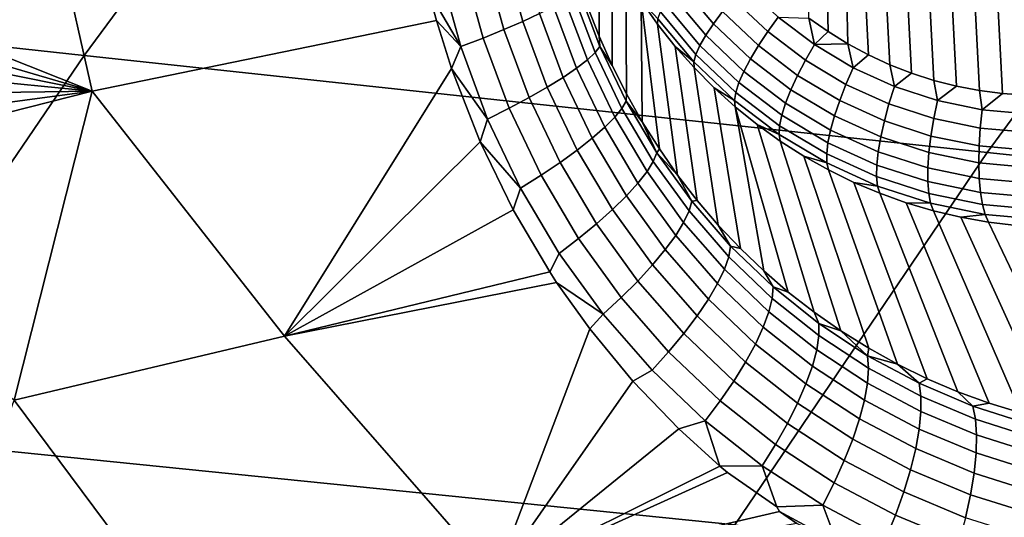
# Model space of a CAD drawing. Header units: metres. Extents: x -240 to 45, y -77 to 27.
# Tile 262 of 656: x -218.901 to -217.367, y 11.813 to 12.587. Entities that reach past the tile are written whole.
import ezdxf

# ---------------------------------------------------------------- set-up
doc = ezdxf.new("R2010")
doc.units = ezdxf.units.M
doc.layers.add('solid_102011X2', color=7, linetype='CONTINUOUS')

msp = doc.modelspace()

# ---------------------------------------------------------------- linework, layer by layer
at = {"layer": 'solid_102011X2'}
for points in [[(-217.370041, 12.472117, 271.306641), (-217.435196, 13.737722, 271.437317), (-217.39975, 13.745762, 271.428955), (-217.334061, 12.469593, 271.29718)], [(-217.334061, 12.469593, 271.29718), (-217.39975, 13.745762, 271.428955), (-217.364258, 13.751674, 271.42038), (-217.298233, 12.469189, 271.287964)], [(-217.441589, 12.483648, 271.326019), (-217.505005, 13.715275, 271.453186), (-217.470306, 13.727562, 271.445404), (-217.405914, 12.476797, 271.316254)], [(-217.405914, 12.476797, 271.316254), (-217.470306, 13.727562, 271.445404), (-217.435196, 13.737722, 271.437317), (-217.370041, 12.472117, 271.306641)], [(-217.476822, 12.492644, 271.335846), (-217.539032, 13.700931, 271.460602), (-217.505005, 13.715275, 271.453186), (-217.441589, 12.483648, 271.326019)], [(-217.511551, 12.503784, 271.345734), (-217.572342, 13.684535, 271.467682), (-217.539032, 13.700931, 271.460602), (-217.476822, 12.492644, 271.335846)], [(-217.545486, 12.516988, 271.355621), (-217.60466, 13.666213, 271.474304), (-217.572342, 13.684535, 271.467682), (-217.511551, 12.503784, 271.345734)], [(-217.578613, 12.532242, 271.365509), (-217.635956, 13.645983, 271.480499), (-217.60466, 13.666213, 271.474304), (-217.545486, 12.516988, 271.355621)], [(-217.641693, 12.568533, 271.384949), (-217.666016, 13.623994, 271.486237), (-217.635956, 13.645983, 271.480499), (-217.610687, 12.54943, 271.375275)], [(-217.578613, 12.532242, 271.365509), (-217.610687, 12.54943, 271.375275), (-217.635956, 13.645983, 271.480499)], [(-217.671494, 12.589458, 271.39444), (-217.694824, 13.600271, 271.491455), (-217.666016, 13.623994, 271.486237), (-217.641693, 12.568533, 271.384949)], [(-218.380753, 13.098928, 300.399811), (-219.768387, 13.258297, 298.730621), (-220.195267, 12.683364, 299.025146), (-218.800003, 12.5311, 300.694336)], [(-216.981659, 12.941357, 302.057922), (-218.380753, 13.098928, 300.399811), (-218.800003, 12.5311, 300.694336), (-217.393631, 12.38059, 302.352112)], [(-215.572876, 12.785777, 303.705658), (-216.981659, 12.941357, 302.057922), (-217.393631, 12.38059, 302.352112), (-215.977859, 12.23201, 303.999176)], [(-219.436554, 12.734402, 273.226013), (-219.451035, 12.764268, 273.228638), (-218.884384, 12.903912, 273.084839), (-218.787613, 12.475671, 273.060944)], [(-218.264313, 12.632309, 272.929352), (-218.251709, 12.585617, 272.924835), (-218.787613, 12.475671, 273.060944), (-218.884384, 12.903912, 273.084839)], [(-218.016129, 12.607522, 272.640991), (-218.015182, 12.774476, 271.652802), (-217.997833, 12.733241, 271.644653), (-217.997955, 12.561225, 272.634399)], [(-218.787613, 12.475671, 273.060944), (-219.402969, 12.657104, 273.219421), (-219.436554, 12.734402, 273.226013)], [(-217.997955, 12.561225, 272.634399), (-217.997833, 12.733241, 271.644653), (-217.978302, 12.693082, 271.636017), (-217.977707, 12.515855, 272.626678)], [(-218.119461, 12.699141, 272.835236), (-218.091171, 12.596552, 272.825775), (-218.117126, 12.58445, 272.853882), (-218.14621, 12.690374, 272.863831)], [(-218.800003, 12.5311, 300.694336), (-220.195267, 12.683364, 299.025146), (-220.602859, 12.089073, 299.306305), (-219.200317, 11.944119, 300.975555)], [(-218.14621, 12.690374, 272.863831), (-218.117126, 12.58445, 272.853882), (-218.146561, 12.571692, 272.877991), (-218.176529, 12.681083, 272.888428)], [(-217.977707, 12.515855, 272.626678), (-217.978302, 12.693082, 271.636017), (-217.956665, 12.654118, 271.626984), (-217.955353, 12.471457, 272.61792)], [(-218.209839, 12.671432, 272.9086), (-218.17897, 12.558503, 272.897614), (-218.21376, 12.545123, 272.912476), (-218.245575, 12.661593, 272.923981)], [(-218.176529, 12.681083, 272.888428), (-218.146561, 12.571692, 272.877991), (-218.17897, 12.558503, 272.897614), (-218.209839, 12.671432, 272.9086)], [(-218.787613, 12.475671, 273.060944), (-219.379837, 12.594951, 273.214386), (-219.402969, 12.657104, 273.219421)], [(-218.245575, 12.661593, 272.923981), (-218.21376, 12.545123, 272.912476), (-218.264313, 12.632309, 272.929352)], [(-217.955353, 12.471457, 272.61792), (-217.956665, 12.654118, 271.626984), (-217.932983, 12.616463, 271.617523), (-217.930923, 12.428144, 272.608063)], [(-217.82019, 12.580836, 271.46582), (-217.871475, 12.641898, 271.484467), (-217.855362, 12.658868, 271.467194), (-217.805801, 12.599857, 271.449158)], [(-217.832077, 12.563133, 271.485596), (-217.884933, 12.62606, 271.504822), (-217.871475, 12.641898, 271.484467), (-217.82019, 12.580836, 271.46582)], [(-217.735657, 12.568757, 271.417694), (-217.7892, 12.619796, 271.436005), (-217.770737, 12.640229, 271.426605), (-217.71936, 12.59125, 271.409058)], [(-218.21376, 12.545123, 272.912476), (-218.251709, 12.585617, 272.924835), (-218.264313, 12.632309, 272.929352)], [(-218.038589, 12.62683, 272.722656), (-218.00441, 12.535914, 272.710205), (-218.016556, 12.524524, 272.746735), (-218.051559, 12.617933, 272.759552)], [(-218.030518, 12.634312, 272.684052), (-217.997025, 12.545553, 272.671967), (-218.00441, 12.535914, 272.710205), (-218.038589, 12.62683, 272.722656)], [(-217.997025, 12.545553, 272.671967), (-218.030518, 12.634312, 272.684052), (-218.016129, 12.607522, 272.640991), (-217.997955, 12.561225, 272.634399)], [(-217.841202, 12.547125, 271.508118), (-217.895432, 12.611688, 271.527832), (-217.884933, 12.62606, 271.504822), (-217.832077, 12.563133, 271.485596)], [(-218.069183, 12.60778, 272.794128), (-218.033249, 12.511584, 272.780823), (-218.054199, 12.49733, 272.811951), (-218.091171, 12.596552, 272.825775)], [(-218.051559, 12.617933, 272.759552), (-218.016556, 12.524524, 272.746735), (-218.033249, 12.511584, 272.780823), (-218.069183, 12.60778, 272.794128)], [(-217.904419, 12.38598, 272.597229), (-217.932983, 12.616463, 271.617523), (-217.907318, 12.580227, 271.607666), (-217.875885, 12.345084, 272.585419)], [(-217.906738, 12.588524, 271.579834), (-217.907318, 12.580227, 271.607666), (-217.932983, 12.616463, 271.617523)], [(-217.904419, 12.38598, 272.597229), (-217.930923, 12.428144, 272.608063), (-217.932983, 12.616463, 271.617523)], [(-217.847366, 12.533148, 271.532867), (-217.902756, 12.599087, 271.553009), (-217.895432, 12.611688, 271.527832), (-217.841202, 12.547125, 271.508118)], [(-217.750198, 12.546846, 271.430145), (-217.805801, 12.599857, 271.449158), (-217.7892, 12.619796, 271.436005), (-217.735657, 12.568757, 271.417694)], [(-218.787613, 12.475671, 273.060944), (-219.359695, 12.531862, 273.209442), (-219.379837, 12.594951, 273.214386)], [(-218.091171, 12.596552, 272.825775), (-218.054199, 12.49733, 272.811951), (-218.07901, 12.482014, 272.839508), (-218.117126, 12.58445, 272.853882)], [(-217.850449, 12.5215, 271.559357), (-217.906738, 12.588524, 271.579834), (-217.902756, 12.599087, 271.553009), (-217.847366, 12.533148, 271.532867)], [(-217.762665, 12.525981, 271.446136), (-217.82019, 12.580836, 271.46582), (-217.805801, 12.599857, 271.449158), (-217.750198, 12.546846, 271.430145)], [(-217.676941, 12.524093, 271.398621), (-217.735657, 12.568757, 271.417694), (-217.71936, 12.59125, 271.409058), (-217.663025, 12.548388, 271.390747)], [(-217.663025, 12.548388, 271.390747), (-217.71936, 12.59125, 271.409058), (-217.671494, 12.589458, 271.39444)], [(-218.228165, 12.510972, 272.915985), (-218.48822, 12.09449, 272.957214), (-218.787613, 12.475671, 273.060944), (-218.251709, 12.585617, 272.924835)], [(-218.21376, 12.545123, 272.912476), (-218.228165, 12.510972, 272.915985), (-218.251709, 12.585617, 272.924835)], [(-218.117126, 12.58445, 272.853882), (-218.07901, 12.482014, 272.839508), (-218.107269, 12.46591, 272.863007), (-218.146561, 12.571692, 272.877991)], [(-217.906738, 12.588524, 271.579834), (-217.850449, 12.5215, 271.559357), (-217.879761, 12.545516, 271.597473), (-217.907318, 12.580227, 271.607666)], [(-217.875885, 12.345084, 272.585419), (-217.907318, 12.580227, 271.607666), (-217.879761, 12.545516, 271.597473), (-217.845306, 12.305532, 272.572723)], [(-217.772781, 12.506604, 271.465332), (-217.832077, 12.563133, 271.485596), (-217.82019, 12.580836, 271.46582), (-217.762665, 12.525981, 271.446136)], [(-217.663025, 12.548388, 271.390747), (-217.671494, 12.589458, 271.39444), (-217.641693, 12.568533, 271.384949)], [(-218.146561, 12.571692, 272.877991), (-218.107269, 12.46591, 272.863007), (-218.138443, 12.449306, 272.88205), (-218.17897, 12.558503, 272.897614)], [(-217.997025, 12.545553, 272.671967), (-217.997955, 12.561225, 272.634399), (-217.977707, 12.515855, 272.626678)], [(-217.780365, 12.489124, 271.487305), (-217.841202, 12.547125, 271.508118), (-217.832077, 12.563133, 271.485596), (-217.772781, 12.506604, 271.465332)], [(-217.689209, 12.500455, 271.410339), (-217.750198, 12.546846, 271.430145), (-217.735657, 12.568757, 271.417694), (-217.676941, 12.524093, 271.398621)], [(-217.663025, 12.548388, 271.390747), (-217.641693, 12.568533, 271.384949), (-217.610687, 12.54943, 271.375275)], [(-218.21376, 12.545123, 272.912476), (-218.171982, 12.432501, 272.896271), (-218.228165, 12.510972, 272.915985)], [(-218.17897, 12.558503, 272.897614), (-218.138443, 12.449306, 272.88205), (-218.171982, 12.432501, 272.896271), (-218.21376, 12.545123, 272.912476)], [(-217.997025, 12.545553, 272.671967), (-217.956223, 12.460519, 272.656097), (-217.962692, 12.448861, 272.693939), (-218.00441, 12.535914, 272.710205)], [(-217.956223, 12.460519, 272.656097), (-217.997025, 12.545553, 272.671967), (-217.977707, 12.515855, 272.626678), (-217.955353, 12.471457, 272.61792)], [(-217.845306, 12.305532, 272.572723), (-217.879761, 12.545516, 271.597473), (-217.850388, 12.512433, 271.586975), (-217.812744, 12.267446, 272.559143)], [(-217.850449, 12.5215, 271.559357), (-217.850388, 12.512433, 271.586975), (-217.879761, 12.545516, 271.597473)], [(-217.785233, 12.473912, 271.511627), (-217.847366, 12.533148, 271.532867), (-217.841202, 12.547125, 271.508118), (-217.780365, 12.489124, 271.487305)], [(-217.699554, 12.477978, 271.425629), (-217.762665, 12.525981, 271.446136), (-217.750198, 12.546846, 271.430145), (-217.689209, 12.500455, 271.410339)], [(-217.613739, 12.486326, 271.379028), (-217.676941, 12.524093, 271.398621), (-217.663025, 12.548388, 271.390747), (-217.602356, 12.512147, 271.371918)], [(-217.602356, 12.512147, 271.371918), (-217.663025, 12.548388, 271.390747), (-217.610687, 12.54943, 271.375275)], [(-217.602356, 12.512147, 271.371918), (-217.610687, 12.54943, 271.375275), (-217.578613, 12.532242, 271.365509)], [(-218.787613, 12.475671, 273.060944), (-219.34256, 12.468003, 273.20462), (-219.359695, 12.531862, 273.209442)], [(-217.393631, 12.38059, 302.352112), (-218.800003, 12.5311, 300.694336), (-219.200317, 11.944119, 300.975555), (-217.786987, 11.800871, 302.633026)], [(-218.00441, 12.535914, 272.710205), (-217.962692, 12.448861, 272.693939), (-217.97377, 12.435127, 272.72998), (-218.016556, 12.524524, 272.746735)], [(-217.787292, 12.461289, 271.53775), (-217.850449, 12.5215, 271.559357), (-217.847366, 12.533148, 271.532867), (-217.785233, 12.473912, 271.511627)], [(-217.538101, 12.482949, 271.352844), (-217.602356, 12.512147, 271.371918), (-217.578613, 12.532242, 271.365509), (-217.545486, 12.516988, 271.355621)], [(-218.016556, 12.524524, 272.746735), (-217.97377, 12.435127, 272.72998), (-217.989273, 12.419562, 272.76355), (-218.033249, 12.511584, 272.780823)], [(-217.850449, 12.5215, 271.559357), (-217.787292, 12.461289, 271.53775), (-217.81926, 12.481074, 271.576172), (-217.850388, 12.512433, 271.586975)], [(-217.707764, 12.457135, 271.444214), (-217.772781, 12.506604, 271.465332), (-217.762665, 12.525981, 271.446136), (-217.699554, 12.477978, 271.425629)], [(-217.62355, 12.461229, 271.389984), (-217.689209, 12.500455, 271.410339), (-217.676941, 12.524093, 271.398621), (-217.613739, 12.486326, 271.379028)], [(-217.538101, 12.482949, 271.352844), (-217.545486, 12.516988, 271.355621), (-217.511551, 12.503784, 271.345734)], [(-218.228165, 12.510972, 272.915985), (-218.18364, 12.396889, 272.898468), (-218.48822, 12.09449, 272.957214)], [(-218.171982, 12.432501, 272.896271), (-218.18364, 12.396889, 272.898468), (-218.228165, 12.510972, 272.915985)], [(-218.033249, 12.511584, 272.780823), (-217.989273, 12.419562, 272.76355), (-218.008881, 12.402444, 272.794098), (-218.054199, 12.49733, 272.811951)], [(-217.812744, 12.267446, 272.559143), (-217.850388, 12.512433, 271.586975), (-217.81926, 12.481074, 271.576172), (-217.778229, 12.230921, 272.544769)], [(-217.713638, 12.438369, 271.465637), (-217.780365, 12.489124, 271.487305), (-217.772781, 12.506604, 271.465332), (-217.707764, 12.457135, 271.444214)], [(-217.631622, 12.437387, 271.404572), (-217.699554, 12.477978, 271.425629), (-217.689209, 12.500455, 271.410339), (-217.62355, 12.461229, 271.389984)], [(-217.546768, 12.4559, 271.359131), (-217.613739, 12.486326, 271.379028), (-217.602356, 12.512147, 271.371918), (-217.538101, 12.482949, 271.352844)], [(-217.470978, 12.461139, 271.333679), (-217.538101, 12.482949, 271.352844), (-217.511551, 12.503784, 271.345734), (-217.476822, 12.492644, 271.335846)], [(-218.054199, 12.49733, 272.811951), (-218.008881, 12.402444, 272.794098), (-218.032288, 12.384078, 272.821014), (-218.07901, 12.482014, 272.839508)], [(-217.717102, 12.422075, 271.489502), (-217.785233, 12.473912, 271.511627), (-217.780365, 12.489124, 271.487305), (-217.713638, 12.438369, 271.465637)], [(-217.554001, 12.429627, 271.369293), (-217.62355, 12.461229, 271.389984), (-217.613739, 12.486326, 271.379028), (-217.546768, 12.4559, 271.359131)], [(-217.476837, 12.433172, 271.339142), (-217.546768, 12.4559, 271.359131), (-217.538101, 12.482949, 271.352844), (-217.470978, 12.461139, 271.333679)], [(-217.470978, 12.461139, 271.333679), (-217.476822, 12.492644, 271.335846), (-217.441589, 12.483648, 271.326019)], [(-217.40181, 12.446971, 271.314667), (-217.470978, 12.461139, 271.333679), (-217.441589, 12.483648, 271.326019), (-217.405914, 12.476797, 271.316254)], [(-218.787613, 12.475671, 273.060944), (-219.328461, 12.403481, 273.199951), (-219.34256, 12.468003, 273.20462)], [(-218.787613, 12.475671, 273.060944), (-219.317856, 12.341416, 273.195618), (-219.328461, 12.403481, 273.199951)], [(-219.309479, 12.273084, 273.19104), (-219.317856, 12.341416, 273.195618), (-218.787613, 12.475671, 273.060944), (-218.90921, 11.9948, 273.064026)], [(-218.48822, 12.09449, 272.957214), (-218.90921, 11.9948, 273.064026), (-218.787613, 12.475671, 273.060944)], [(-218.07901, 12.482014, 272.839508), (-218.032288, 12.384078, 272.821014), (-218.059052, 12.364795, 272.843872), (-218.107269, 12.46591, 272.863007)], [(-217.956223, 12.460519, 272.656097), (-217.955353, 12.471457, 272.61792), (-217.930923, 12.428144, 272.608063)], [(-217.778229, 12.230921, 272.544769), (-217.81926, 12.481074, 271.576172), (-217.786499, 12.451531, 271.565125), (-217.741806, 12.196082, 272.529663)], [(-217.787292, 12.461289, 271.53775), (-217.786499, 12.451531, 271.565125), (-217.81926, 12.481074, 271.576172)], [(-217.718033, 12.4086, 271.515259), (-217.787292, 12.461289, 271.53775), (-217.785233, 12.473912, 271.511627), (-217.717102, 12.422075, 271.489502)], [(-217.637741, 12.415306, 271.422485), (-217.707764, 12.457135, 271.444214), (-217.699554, 12.477978, 271.425629), (-217.631622, 12.437387, 271.404572)], [(-217.40181, 12.446971, 271.314667), (-217.405914, 12.476797, 271.316254), (-217.370041, 12.472117, 271.306641)], [(-217.33139, 12.440612, 271.296051), (-217.40181, 12.446971, 271.314667), (-217.370041, 12.472117, 271.306641), (-217.334061, 12.469593, 271.29718)], [(-218.107269, 12.46591, 272.863007), (-218.059052, 12.364795, 272.843872), (-218.088684, 12.344938, 272.862213), (-218.138443, 12.449306, 272.88205)], [(-217.956223, 12.460519, 272.656097), (-217.908417, 12.379955, 272.636688), (-217.913803, 12.366459, 272.674103), (-217.962692, 12.448861, 272.693939)], [(-217.956223, 12.460519, 272.656097), (-217.930923, 12.428144, 272.608063), (-217.908417, 12.379955, 272.636688)], [(-217.787292, 12.461289, 271.53775), (-217.718033, 12.4086, 271.515259), (-217.752197, 12.423891, 271.553833), (-217.786499, 12.451531, 271.565125)], [(-217.641815, 12.395452, 271.443359), (-217.713638, 12.438369, 271.465637), (-217.707764, 12.457135, 271.444214), (-217.637741, 12.415306, 271.422485)], [(-217.559647, 12.404687, 271.383179), (-217.631622, 12.437387, 271.404572), (-217.62355, 12.461229, 271.389984), (-217.554001, 12.429627, 271.369293)], [(-217.481369, 12.406021, 271.348572), (-217.554001, 12.429627, 271.369293), (-217.546768, 12.4559, 271.359131), (-217.476837, 12.433172, 271.339142)], [(-217.404755, 12.418408, 271.319336), (-217.476837, 12.433172, 271.339142), (-217.470978, 12.461139, 271.333679), (-217.40181, 12.446971, 271.314667)], [(-218.138443, 12.449306, 272.88205), (-218.088684, 12.344938, 272.862213), (-218.120682, 12.324864, 272.875763), (-218.171982, 12.432501, 272.896271)], [(-217.962692, 12.448861, 272.693939), (-217.913803, 12.366459, 272.674103), (-217.923615, 12.350572, 272.709625), (-217.97377, 12.435127, 272.72998)], [(-217.663467, 12.131873, 272.49765), (-217.703522, 12.163026, 272.513947), (-217.786499, 12.451531, 271.565125), (-217.752197, 12.423891, 271.553833)], [(-217.703522, 12.163026, 272.513947), (-217.741806, 12.196082, 272.529663), (-217.786499, 12.451531, 271.565125)], [(-217.643738, 12.378243, 271.466736), (-217.717102, 12.422075, 271.489502), (-217.713638, 12.438369, 271.465637), (-217.641815, 12.395452, 271.443359)], [(-217.563583, 12.381607, 271.400452), (-217.637741, 12.415306, 271.422485), (-217.631622, 12.437387, 271.404572), (-217.559647, 12.404687, 271.383179)], [(-217.33136, 12.411781, 271.299927), (-217.404755, 12.418408, 271.319336), (-217.40181, 12.446971, 271.314667), (-217.33139, 12.440612, 271.296051)], [(-218.171982, 12.432501, 272.896271), (-218.120682, 12.324864, 272.875763), (-218.18364, 12.396889, 272.898468)], [(-217.97377, 12.435127, 272.72998), (-217.923615, 12.350572, 272.709625), (-217.937668, 12.332579, 272.742615), (-217.989273, 12.419562, 272.76355)], [(-217.908417, 12.379955, 272.636688), (-217.930923, 12.428144, 272.608063), (-217.904419, 12.38598, 272.597229)], [(-217.621719, 12.10272, 272.480896), (-217.663467, 12.131873, 272.49765), (-217.752197, 12.423891, 271.553833), (-217.716446, 12.398235, 271.542358)], [(-217.718033, 12.4086, 271.515259), (-217.716446, 12.398235, 271.542358), (-217.752197, 12.423891, 271.553833)], [(-217.643463, 12.364047, 271.492126), (-217.718033, 12.4086, 271.515259), (-217.717102, 12.422075, 271.489502), (-217.643738, 12.378243, 271.466736)], [(-217.484482, 12.38026, 271.361725), (-217.559647, 12.404687, 271.383179), (-217.554001, 12.429627, 271.369293), (-217.481369, 12.406021, 271.348572)], [(-217.406494, 12.390686, 271.328003), (-217.481369, 12.406021, 271.348572), (-217.476837, 12.433172, 271.339142), (-217.404755, 12.418408, 271.319336)], [(-217.989273, 12.419562, 272.76355), (-217.937668, 12.332579, 272.742615), (-217.955704, 12.312801, 272.772491), (-218.008881, 12.402444, 272.794098)], [(-217.718033, 12.4086, 271.515259), (-217.643463, 12.364047, 271.492126), (-217.679337, 12.374639, 271.530731), (-217.716446, 12.398235, 271.542358)], [(-217.56572, 12.360876, 271.420746), (-217.641815, 12.395452, 271.443359), (-217.637741, 12.415306, 271.422485), (-217.563583, 12.381607, 271.400452)], [(-217.407013, 12.364392, 271.340424), (-217.484482, 12.38026, 271.361725), (-217.481369, 12.406021, 271.348572), (-217.406494, 12.390686, 271.328003)], [(-217.330276, 12.383803, 271.307831), (-217.406494, 12.390686, 271.328003), (-217.404755, 12.418408, 271.319336), (-217.33136, 12.411781, 271.299927)], [(-218.18364, 12.396889, 272.898468), (-218.132202, 12.291275, 272.877563), (-218.48822, 12.09449, 272.957214)], [(-218.120682, 12.324864, 272.875763), (-218.132202, 12.291275, 272.877563), (-218.18364, 12.396889, 272.898468)], [(-218.008881, 12.402444, 272.794098), (-217.955704, 12.312801, 272.772491), (-217.977432, 12.291594, 272.798737), (-218.032288, 12.384078, 272.821014)], [(-217.621719, 12.10272, 272.480896), (-217.716446, 12.398235, 271.542358), (-217.679337, 12.374639, 271.530731), (-217.578354, 12.07568, 272.463776)], [(-217.56601, 12.342932, 271.443634), (-217.643738, 12.378243, 271.466736), (-217.641815, 12.395452, 271.443359), (-217.56572, 12.360876, 271.420746)], [(-217.486115, 12.356435, 271.378326), (-217.563583, 12.381607, 271.400452), (-217.559647, 12.404687, 271.383179), (-217.484482, 12.38026, 271.361725)], [(-217.32814, 12.35727, 271.31958), (-217.407013, 12.364392, 271.340424), (-217.406494, 12.390686, 271.328003), (-217.330276, 12.383803, 271.307831)], [(-218.032288, 12.384078, 272.821014), (-217.977432, 12.291594, 272.798737), (-218.002426, 12.269336, 272.820862), (-218.059052, 12.364795, 272.843872)], [(-217.908417, 12.379955, 272.636688), (-217.854034, 12.304493, 272.614197), (-217.858185, 12.289359, 272.651123), (-217.913803, 12.366459, 272.674103)], [(-217.908417, 12.379955, 272.636688), (-217.904419, 12.38598, 272.597229), (-217.875885, 12.345084, 272.585419)], [(-217.908417, 12.379955, 272.636688), (-217.875885, 12.345084, 272.585419), (-217.854034, 12.304493, 272.614197)], [(-215.977859, 12.23201, 303.999176), (-217.393631, 12.38059, 302.352112), (-217.786987, 11.800871, 302.633026), (-216.364563, 11.659483, 304.279449)], [(-217.564468, 12.328155, 271.468658), (-217.643463, 12.364047, 271.492126), (-217.643738, 12.378243, 271.466736), (-217.56601, 12.342932, 271.443634)], [(-217.486237, 12.335048, 271.398041), (-217.56572, 12.360876, 271.420746), (-217.563583, 12.381607, 271.400452), (-217.486115, 12.356435, 271.378326)], [(-217.406281, 12.340082, 271.356384), (-217.486115, 12.356435, 271.378326), (-217.484482, 12.38026, 271.361725), (-217.407013, 12.364392, 271.340424)], [(-218.059052, 12.364795, 272.843872), (-218.002426, 12.269336, 272.820862), (-218.030258, 12.246425, 272.838501), (-218.088684, 12.344938, 272.862213)], [(-217.913803, 12.366459, 272.674103), (-217.858185, 12.289359, 272.651123), (-217.866547, 12.271538, 272.686096), (-217.923615, 12.350572, 272.709625)], [(-217.578354, 12.07568, 272.463776), (-217.679337, 12.374639, 271.530731), (-217.641006, 12.35317, 271.518982), (-217.533478, 12.050836, 272.446381)], [(-217.643463, 12.364047, 271.492126), (-217.641006, 12.35317, 271.518982), (-217.679337, 12.374639, 271.530731)], [(-217.643463, 12.364047, 271.492126), (-217.564468, 12.328155, 271.468658), (-217.601562, 12.333893, 271.507111), (-217.641006, 12.35317, 271.518982)], [(-217.484848, 12.316554, 271.420471), (-217.56601, 12.342932, 271.443634), (-217.56572, 12.360876, 271.420746), (-217.486237, 12.335048, 271.398041)], [(-217.324997, 12.332743, 271.3349), (-217.406281, 12.340082, 271.356384), (-217.407013, 12.364392, 271.340424), (-217.32814, 12.35727, 271.31958)], [(-218.088684, 12.344938, 272.862213), (-218.030258, 12.246425, 272.838501), (-218.060425, 12.22327, 272.851288), (-218.120682, 12.324864, 272.875763)], [(-217.923615, 12.350572, 272.709625), (-217.866547, 12.271538, 272.686096), (-217.878967, 12.251345, 272.718475), (-217.937668, 12.332579, 272.742615)], [(-217.854034, 12.304493, 272.614197), (-217.875885, 12.345084, 272.585419), (-217.845306, 12.305532, 272.572723)], [(-217.533478, 12.050836, 272.446381), (-217.641006, 12.35317, 271.518982), (-217.601562, 12.333893, 271.507111), (-217.487183, 12.028284, 272.428833)], [(-217.404327, 12.318271, 271.375549), (-217.486237, 12.335048, 271.398041), (-217.486115, 12.356435, 271.378326), (-217.406281, 12.340082, 271.356384)], [(-217.937668, 12.332579, 272.742615), (-217.878967, 12.251345, 272.718475), (-217.895218, 12.229143, 272.747681), (-217.955704, 12.312801, 272.772491)], [(-217.487183, 12.028284, 272.428833), (-217.601562, 12.333893, 271.507111), (-217.561111, 12.316865, 271.495209), (-217.439636, 12.008099, 272.411255)], [(-217.564468, 12.328155, 271.468658), (-217.561111, 12.316865, 271.495209), (-217.601562, 12.333893, 271.507111)], [(-217.481964, 12.301342, 271.445099), (-217.564468, 12.328155, 271.468658), (-217.56601, 12.342932, 271.443634), (-217.484848, 12.316554, 271.420471)], [(-217.401184, 12.299418, 271.397491), (-217.484848, 12.316554, 271.420471), (-217.486237, 12.335048, 271.398041), (-217.404327, 12.318271, 271.375549)], [(-217.320938, 12.31074, 271.353485), (-217.404327, 12.318271, 271.375549), (-217.406281, 12.340082, 271.356384), (-217.324997, 12.332743, 271.3349)], [(-218.120682, 12.324864, 272.875763), (-218.060425, 12.22327, 272.851288), (-218.075043, 12.194416, 272.854034), (-218.132202, 12.291275, 272.877563)], [(-217.564468, 12.328155, 271.468658), (-217.481964, 12.301342, 271.445099), (-217.51976, 12.302134, 271.483307), (-217.561111, 12.316865, 271.495209)], [(-217.439636, 12.008099, 272.411255), (-217.561111, 12.316865, 271.495209), (-217.51976, 12.302134, 271.483307), (-217.390915, 11.990355, 272.393707)], [(-217.396927, 12.283925, 271.421722), (-217.481964, 12.301342, 271.445099), (-217.484848, 12.316554, 271.420471), (-217.401184, 12.299418, 271.397491)], [(-217.31601, 12.291727, 271.374969), (-217.401184, 12.299418, 271.397491), (-217.404327, 12.318271, 271.375549), (-217.320938, 12.31074, 271.353485)], [(-217.955704, 12.312801, 272.772491), (-217.895218, 12.229143, 272.747681), (-217.915024, 12.205329, 272.773193), (-217.977432, 12.291594, 272.798737)], [(-217.854034, 12.304493, 272.614197), (-217.793503, 12.234717, 272.58902), (-217.79631, 12.218169, 272.625488), (-217.858185, 12.289359, 272.651123)], [(-217.793503, 12.234717, 272.58902), (-217.854034, 12.304493, 272.614197), (-217.845306, 12.305532, 272.572723), (-217.812744, 12.267446, 272.559143)], [(-217.390915, 11.990355, 272.393707), (-217.51976, 12.302134, 271.483307), (-217.477661, 12.289744, 271.471405), (-217.341187, 11.975101, 272.376343)], [(-217.481964, 12.301342, 271.445099), (-217.477661, 12.289744, 271.471405), (-217.51976, 12.302134, 271.483307)], [(-217.481964, 12.301342, 271.445099), (-217.396927, 12.283925, 271.421722), (-217.434906, 12.279733, 271.459534), (-217.477661, 12.289744, 271.471405)], [(-217.310349, 12.276108, 271.398834), (-217.396927, 12.283925, 271.421722), (-217.401184, 12.299418, 271.397491), (-217.31601, 12.291727, 271.374969)], [(-218.132202, 12.291275, 272.877563), (-218.075043, 12.194416, 272.854034), (-218.48822, 12.09449, 272.957214)], [(-217.977432, 12.291594, 272.798737), (-217.915024, 12.205329, 272.773193), (-217.938019, 12.180329, 272.794556), (-218.002426, 12.269336, 272.820862)], [(-217.858185, 12.289359, 272.651123), (-217.79631, 12.218169, 272.625488), (-217.803101, 12.198649, 272.659882), (-217.866547, 12.271538, 272.686096)], [(-217.341187, 11.975101, 272.376343), (-217.477661, 12.289744, 271.471405), (-217.434906, 12.279733, 271.459534), (-217.290573, 11.962391, 272.359192)], [(-217.396927, 12.283925, 271.421722), (-217.391647, 12.272128, 271.447754), (-217.434906, 12.279733, 271.459534)], [(-217.396927, 12.283925, 271.421722), (-217.310349, 12.276108, 271.398834), (-217.347992, 12.266953, 271.436096), (-217.391647, 12.272128, 271.447754)], [(-218.002426, 12.269336, 272.820862), (-217.938019, 12.180329, 272.794556), (-217.963791, 12.154592, 272.811371), (-218.030258, 12.246425, 272.838501)], [(-217.866547, 12.271538, 272.686096), (-217.803101, 12.198649, 272.659882), (-217.813736, 12.176507, 272.691589), (-217.878967, 12.251345, 272.718475)], [(-217.290573, 11.962391, 272.359192), (-217.434906, 12.279733, 271.459534), (-217.391647, 12.272128, 271.447754), (-217.239197, 11.952247, 272.342407)], [(-217.239197, 11.952247, 272.342407), (-217.391647, 12.272128, 271.447754), (-217.347992, 12.266953, 271.436096), (-217.18718, 11.944704, 272.326019)], [(-217.793503, 12.234717, 272.58902), (-217.812744, 12.267446, 272.559143), (-217.778229, 12.230921, 272.544769)], [(-218.030258, 12.246425, 272.838501), (-217.963791, 12.154592, 272.811371), (-217.991882, 12.128574, 272.823364), (-218.060425, 12.22327, 272.851288)], [(-217.878967, 12.251345, 272.718475), (-217.813736, 12.176507, 272.691589), (-217.828033, 12.152137, 272.720093), (-217.895218, 12.229143, 272.747681)], [(-218.060425, 12.22327, 272.851288), (-217.991882, 12.128574, 272.823364), (-218.064438, 12.178225, 272.84964), (-218.075043, 12.194416, 272.854034)], [(-217.895218, 12.229143, 272.747681), (-217.828033, 12.152137, 272.720093), (-217.845718, 12.125977, 272.744843), (-217.915024, 12.205329, 272.773193)], [(-217.793503, 12.234717, 272.58902), (-217.72731, 12.171121, 272.561676), (-217.728729, 12.153384, 272.597656), (-217.79631, 12.218169, 272.625488)], [(-217.72731, 12.171121, 272.561676), (-217.793503, 12.234717, 272.58902), (-217.778229, 12.230921, 272.544769), (-217.741806, 12.196082, 272.529663)], [(-217.79631, 12.218169, 272.625488), (-217.728729, 12.153384, 272.597656), (-217.733841, 12.132411, 272.63147), (-217.803101, 12.198649, 272.659882)], [(-218.075043, 12.194416, 272.854034), (-218.064438, 12.178225, 272.84964), (-218.48822, 12.09449, 272.957214)], [(-217.915024, 12.205329, 272.773193), (-217.845718, 12.125977, 272.744843), (-217.866501, 12.098493, 272.765411), (-217.938019, 12.180329, 272.794556)], [(-217.803101, 12.198649, 272.659882), (-217.733841, 12.132411, 272.63147), (-217.742584, 12.108577, 272.662537), (-217.813736, 12.176507, 272.691589)], [(-217.72731, 12.171121, 272.561676), (-217.741806, 12.196082, 272.529663), (-217.703522, 12.163026, 272.513947)], [(-218.012833, 12.105693, 272.828339), (-218.159775, 11.71912, 272.818085), (-218.48822, 12.09449, 272.957214), (-218.064438, 12.178225, 272.84964)], [(-217.991882, 12.128574, 272.823364), (-218.012833, 12.105693, 272.828339), (-218.064438, 12.178225, 272.84964)], [(-217.938019, 12.180329, 272.794556), (-217.866501, 12.098493, 272.765411), (-217.889999, 12.070178, 272.781403), (-217.963791, 12.154592, 272.811371)], [(-217.813736, 12.176507, 272.691589), (-217.742584, 12.108577, 272.662537), (-217.754776, 12.082307, 272.690308), (-217.828033, 12.152137, 272.720093)], [(-217.72731, 12.171121, 272.561676), (-217.655975, 12.114111, 272.532684), (-217.65596, 12.095407, 272.568176), (-217.728729, 12.153384, 272.597656)], [(-217.655975, 12.114111, 272.532684), (-217.72731, 12.171121, 272.561676), (-217.703522, 12.163026, 272.513947), (-217.663467, 12.131873, 272.49765)], [(-217.963791, 12.154592, 272.811371), (-217.889999, 12.070178, 272.781403), (-217.915787, 12.041538, 272.792572), (-217.991882, 12.128574, 272.823364)], [(-217.828033, 12.152137, 272.720093), (-217.754776, 12.082307, 272.690308), (-217.770203, 12.054071, 272.714294), (-217.845718, 12.125977, 272.744843)], [(-217.728729, 12.153384, 272.597656), (-217.65596, 12.095407, 272.568176), (-217.659363, 12.073223, 272.60144), (-217.733841, 12.132411, 272.63147)], [(-217.733841, 12.132411, 272.63147), (-217.659363, 12.073223, 272.60144), (-217.666122, 12.047956, 272.631866), (-217.742584, 12.108577, 272.662537)], [(-217.655975, 12.114111, 272.532684), (-217.663467, 12.131873, 272.49765), (-217.621719, 12.10272, 272.480896)], [(-217.991882, 12.128574, 272.823364), (-217.915787, 12.041538, 272.792572), (-217.945877, 12.024421, 272.800812), (-218.012833, 12.105693, 272.828339)], [(-217.845718, 12.125977, 272.744843), (-217.770203, 12.054071, 272.714294), (-217.788605, 12.024376, 272.734039), (-217.866501, 12.098493, 272.765411)], [(-218.012833, 12.105693, 272.828339), (-217.945877, 12.024421, 272.800812), (-218.159775, 11.71912, 272.818085)], [(-217.742584, 12.108577, 272.662537), (-217.666122, 12.047956, 272.631866), (-217.676102, 12.020056, 272.658905), (-217.754776, 12.082307, 272.690308)], [(-217.655975, 12.114111, 272.532684), (-217.621719, 12.10272, 272.480896), (-217.580017, 12.064045, 272.502533)], [(-217.655975, 12.114111, 272.532684), (-217.580017, 12.064045, 272.502533), (-217.578568, 12.044583, 272.537598), (-217.65596, 12.095407, 272.568176)], [(-217.580017, 12.064045, 272.502533), (-217.621719, 12.10272, 272.480896), (-217.578354, 12.07568, 272.463776)], [(-218.90921, 11.9948, 273.064026), (-218.48822, 12.09449, 272.957214), (-218.159775, 11.71912, 272.818085), (-218.62619, 11.614877, 272.936096)], [(-217.866501, 12.098493, 272.765411), (-217.788605, 12.024376, 272.734039), (-217.809631, 11.993752, 272.749207), (-217.889999, 12.070178, 272.781403)], [(-217.65596, 12.095407, 272.568176), (-217.578568, 12.044583, 272.537598), (-217.580231, 12.02142, 272.570312), (-217.659363, 12.073223, 272.60144)], [(-217.889999, 12.070178, 272.781403), (-217.809631, 11.993752, 272.749207), (-217.832916, 11.962746, 272.759491), (-217.915787, 12.041538, 272.792572)], [(-217.754776, 12.082307, 272.690308), (-217.676102, 12.020056, 272.658905), (-217.689163, 11.990024, 272.682098), (-217.770203, 12.054071, 272.714294)], [(-217.659363, 12.073223, 272.60144), (-217.580231, 12.02142, 272.570312), (-217.584976, 11.99497, 272.600098), (-217.666122, 12.047956, 272.631866)], [(-217.580017, 12.064045, 272.502533), (-217.578354, 12.07568, 272.463776), (-217.533478, 12.050836, 272.446381)], [(-217.770203, 12.054071, 272.714294), (-217.689163, 11.990024, 272.682098), (-217.705032, 11.958396, 272.701019), (-217.788605, 12.024376, 272.734039)], [(-217.580017, 12.064045, 272.502533), (-217.533478, 12.050836, 272.446381), (-217.499954, 12.02119, 272.471771)], [(-217.580017, 12.064045, 272.502533), (-217.499954, 12.02119, 272.471771), (-217.497116, 12.001158, 272.506409), (-217.578568, 12.044583, 272.537598)], [(-217.832916, 11.962746, 272.759491), (-217.874313, 11.950134, 272.771729), (-217.945877, 12.024421, 272.800812), (-217.915787, 12.041538, 272.792572)], [(-217.666122, 12.047956, 272.631866), (-217.584976, 11.99497, 272.600098), (-217.592697, 11.965708, 272.626465), (-217.676102, 12.020056, 272.658905)], [(-217.578568, 12.044583, 272.537598), (-217.497116, 12.001158, 272.506409), (-217.497055, 11.977229, 272.538635), (-217.580231, 12.02142, 272.570312)], [(-217.499954, 12.02119, 272.471771), (-217.533478, 12.050836, 272.446381), (-217.487183, 12.028284, 272.428833)], [(-217.945877, 12.024421, 272.800812), (-217.874313, 11.950134, 272.771729), (-218.159775, 11.71912, 272.818085)], [(-217.788605, 12.024376, 272.734039), (-217.705032, 11.958396, 272.701019), (-217.72345, 11.925739, 272.715332), (-217.809631, 11.993752, 272.749207)], [(-217.416351, 11.985781, 272.440918), (-217.499954, 12.02119, 272.471771), (-217.487183, 12.028284, 272.428833), (-217.439636, 12.008099, 272.411255)], [(-217.676102, 12.020056, 272.658905), (-217.592697, 11.965708, 272.626465), (-217.603271, 11.934155, 272.648865), (-217.689163, 11.990024, 272.682098)], [(-217.580231, 12.02142, 272.570312), (-217.497055, 11.977229, 272.538635), (-217.499756, 11.949835, 272.56781), (-217.584976, 11.99497, 272.600098)], [(-217.499954, 12.02119, 272.471771), (-217.416351, 11.985781, 272.440918), (-217.41217, 11.965343, 272.475189), (-217.497116, 12.001158, 272.506409)], [(-217.416351, 11.985781, 272.440918), (-217.439636, 12.008099, 272.411255), (-217.390915, 11.990355, 272.393707)], [(-218.90921, 11.9948, 273.064026), (-218.62619, 11.614877, 272.936096), (-219.088058, 11.491208, 273.052917)], [(-217.809631, 11.993752, 272.749207), (-217.72345, 11.925739, 272.715332), (-217.744064, 11.892636, 272.724762), (-217.832916, 11.962746, 272.759491)], [(-217.584976, 11.99497, 272.600098), (-217.499756, 11.949835, 272.56781), (-217.505188, 11.919463, 272.593475), (-217.592697, 11.965708, 272.626465)], [(-217.497116, 12.001158, 272.506409), (-217.41217, 11.965343, 272.475189), (-217.4104, 11.940844, 272.506927), (-217.497055, 11.977229, 272.538635)], [(-217.689163, 11.990024, 272.682098), (-217.603271, 11.934155, 272.648865), (-217.616516, 11.900876, 272.666962), (-217.705032, 11.958396, 272.701019)], [(-217.497055, 11.977229, 272.538635), (-217.4104, 11.940844, 272.506927), (-217.411087, 11.912724, 272.535553), (-217.499756, 11.949835, 272.56781)], [(-217.329758, 11.957976, 272.410492), (-217.416351, 11.985781, 272.440918), (-217.390915, 11.990355, 272.393707), (-217.341187, 11.975101, 272.376343)], [(-217.416351, 11.985781, 272.440918), (-217.329758, 11.957976, 272.410492), (-217.324295, 11.93727, 272.444397), (-217.41217, 11.965343, 272.475189)], [(-217.832916, 11.962746, 272.759491), (-217.810059, 11.892372, 272.746002), (-217.874313, 11.950134, 272.771729)], [(-217.832916, 11.962746, 272.759491), (-217.744064, 11.892636, 272.724762), (-217.810059, 11.892372, 272.746002)], [(-217.592697, 11.965708, 272.626465), (-217.505188, 11.919463, 272.593475), (-217.513245, 11.886659, 272.615143), (-217.603271, 11.934155, 272.648865)], [(-217.41217, 11.965343, 272.475189), (-217.324295, 11.93727, 272.444397), (-217.320877, 11.912371, 272.475677), (-217.4104, 11.940844, 272.506927)], [(-217.874313, 11.950134, 272.771729), (-217.810059, 11.892372, 272.746002), (-218.159775, 11.71912, 272.818085)], [(-217.705032, 11.958396, 272.701019), (-217.616516, 11.900876, 272.666962), (-217.632187, 11.866467, 272.680389), (-217.72345, 11.925739, 272.715332)], [(-217.499756, 11.949835, 272.56781), (-217.411087, 11.912724, 272.535553), (-217.414215, 11.881485, 272.560547), (-217.505188, 11.919463, 272.593475)], [(-217.786987, 11.800871, 302.633026), (-219.200317, 11.944119, 300.975555), (-219.58107, 11.3389, 301.243042), (-218.161148, 11.203101, 302.900208)], [(-217.603271, 11.934155, 272.648865), (-217.513245, 11.886659, 272.615143), (-217.523773, 11.852007, 272.632416), (-217.616516, 11.900876, 272.666962)], [(-217.4104, 11.940844, 272.506927), (-217.320877, 11.912371, 272.475677), (-217.31958, 11.883723, 272.503754), (-217.411087, 11.912724, 272.535553)], [(-217.72345, 11.925739, 272.715332), (-217.632187, 11.866467, 272.680389), (-217.650009, 11.831545, 272.688934), (-217.744064, 11.892636, 272.724762)], [(-217.505188, 11.919463, 272.593475), (-217.414215, 11.881485, 272.560547), (-217.419708, 11.847686, 272.581451), (-217.513245, 11.886659, 272.615143)], [(-217.616516, 11.900876, 272.666962), (-217.523773, 11.852007, 272.632416), (-217.536606, 11.816129, 272.644989), (-217.632187, 11.866467, 272.680389)], [(-217.411087, 11.912724, 272.535553), (-217.31958, 11.883723, 272.503754), (-217.320389, 11.851841, 272.528107), (-217.414215, 11.881485, 272.560547)], [(-217.810059, 11.892372, 272.746002), (-217.798203, 11.882519, 272.741272), (-218.159775, 11.71912, 272.818085)], [(-217.744064, 11.892636, 272.724762), (-217.721344, 11.82877, 272.711884), (-217.798203, 11.882519, 272.741272), (-217.810059, 11.892372, 272.746002)], [(-217.744064, 11.892636, 272.724762), (-217.650009, 11.831545, 272.688934), (-217.721344, 11.82877, 272.711884)], [(-217.513245, 11.886659, 272.615143), (-217.419708, 11.847686, 272.581451), (-217.42749, 11.811932, 272.597931), (-217.523773, 11.852007, 272.632416)], [(-217.721344, 11.82877, 272.711884), (-217.717468, 11.821449, 272.709717), (-218.159775, 11.71912, 272.818085), (-217.798203, 11.882519, 272.741272)], [(-217.414215, 11.881485, 272.560547), (-217.320389, 11.851841, 272.528107), (-217.323318, 11.817292, 272.548309), (-217.419708, 11.847686, 272.581451)], [(-217.632187, 11.866467, 272.680389), (-217.536606, 11.816129, 272.644989), (-217.551498, 11.779665, 272.652649), (-217.650009, 11.831545, 272.688934)], [(-217.523773, 11.852007, 272.632416), (-217.42749, 11.811932, 272.597931), (-217.437408, 11.774862, 272.60965), (-217.536606, 11.816129, 272.644989)], [(-217.419708, 11.847686, 272.581451), (-217.323318, 11.817292, 272.548309), (-217.328308, 11.780698, 272.563995), (-217.42749, 11.811932, 272.597931)], [(-217.650009, 11.831545, 272.688934), (-217.628189, 11.773473, 272.677063), (-217.717468, 11.821449, 272.709717), (-217.721344, 11.82877, 272.711884)], [(-217.650009, 11.831545, 272.688934), (-217.551498, 11.779665, 272.652649), (-217.628189, 11.773473, 272.677063)], [(-217.717468, 11.821449, 272.709717), (-217.690216, 11.803001, 272.699219), (-218.159775, 11.71912, 272.818085)], [(-217.628189, 11.773473, 272.677063), (-217.690216, 11.803001, 272.699219), (-217.717468, 11.821449, 272.709717)], [(-217.536606, 11.816129, 272.644989), (-217.437408, 11.774862, 272.60965), (-217.449295, 11.737141, 272.616425), (-217.551498, 11.779665, 272.652649)]]:
    msp.add_3dface(points, dxfattribs=at)

doc.saveas('drawing.dxf')
